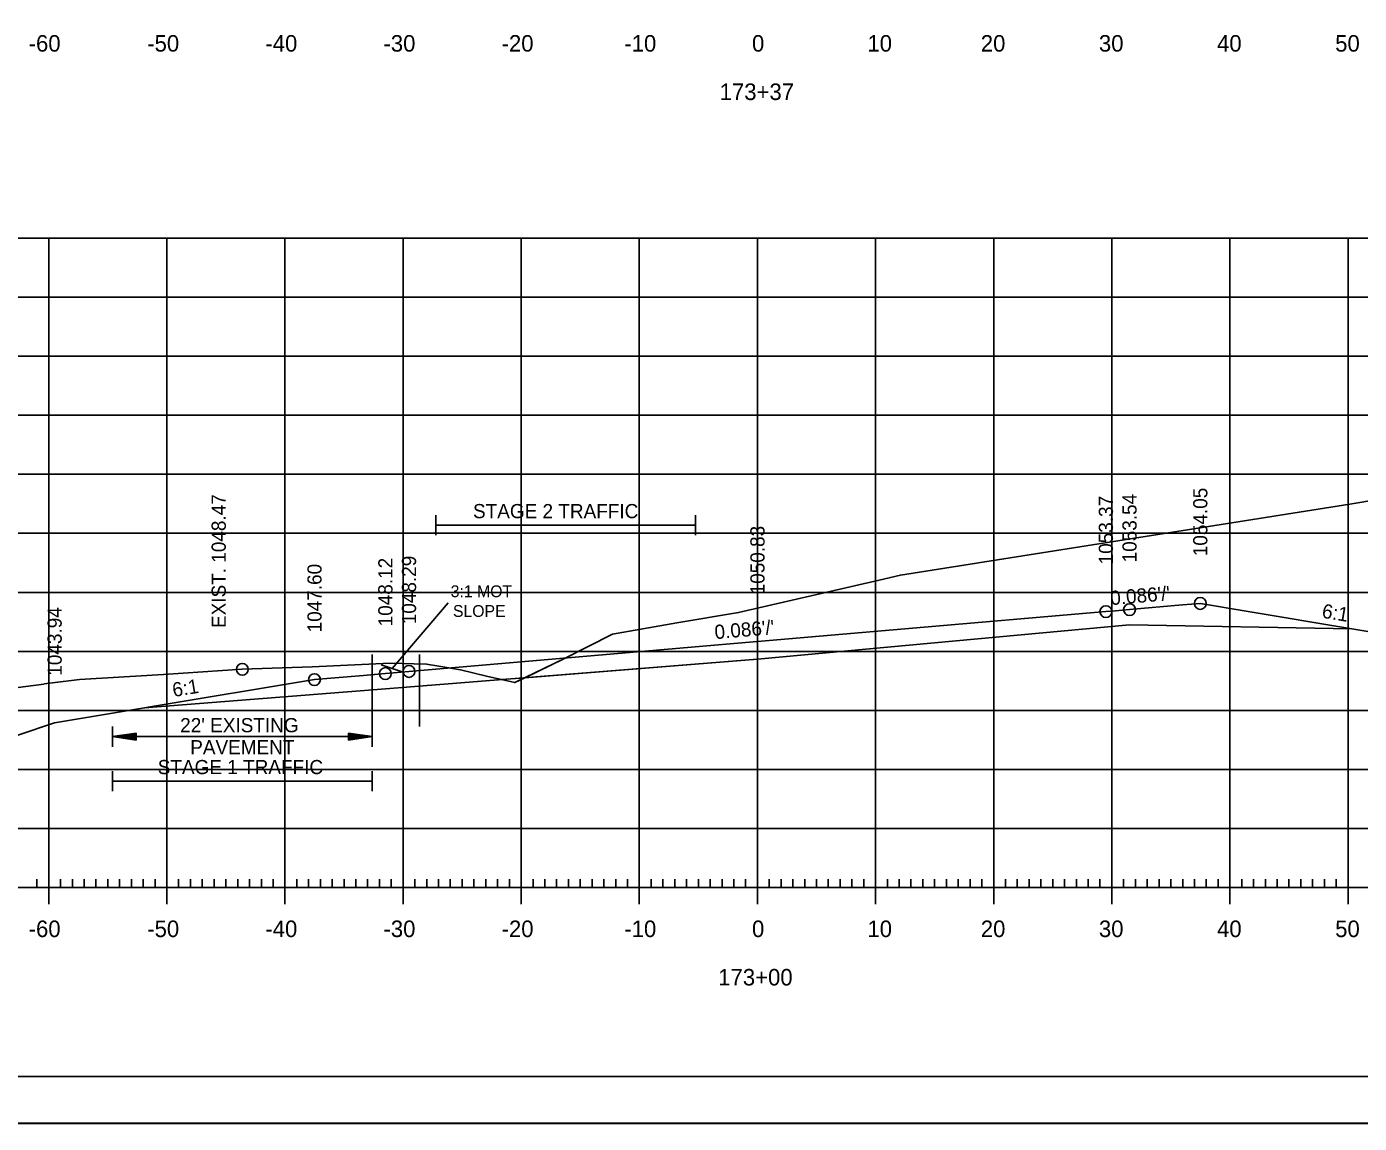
# Model space of a CAD drawing. Extents: x 1322838 to 1324533, y 339903 to 351025.
# Drawn here: x 1323641.9 to 1323754.7, y 347398.5 to 347491.4 of the extents above; entities that cross this region are included whole.
import ezdxf

# ---------------------------------------------------------------- set-up
doc = ezdxf.new("R2010")
doc.units = 0
for name, color, linetype in [('R_Alt Surface', 7, 'Continuous'), ('R_Axis', 7, 'Continuous'), ('R_Axis Annot', 7, 'Continuous'), ('R_Border', 7, 'Continuous'), ('R_Exist Surface', 7, 'Continuous'), ('R_Fin Surface', 7, 'Continuous'), ('R_Fin Surface Annot', 7, 'Continuous'), ('R_Grid', 7, 'Continuous'), ('R_MOT', 7, 'Continuous'), ('R_No Plot', 7, 'Continuous'), ('R_Xsect Elev', 7, 'Continuous')]:
    doc.layers.add(name, color=color, linetype=linetype)

msp = doc.modelspace()

# ---------------------------------------------------------------- linework, layer by layer
at = {"layer": 'R_Alt Surface'}
msp.add_lwpolyline([(1323651.84, 347433.72), (1323672.22, 347435.34), (1323703.72, 347437.84), (1323735.22, 347440.76), (1323754.04, 347440.43)], dxfattribs=at)
at = {"layer": 'R_Axis'}
for p, q in [((1323643.72, 347417.11), (1323643.72, 347419.91)), ((1323653.72, 347417.11), (1323653.72, 347419.91)), ((1323663.72, 347417.11), (1323663.72, 347419.91)), ((1323673.72, 347417.11), (1323673.72, 347419.91)), ((1323683.72, 347417.11), (1323683.72, 347419.91)), ((1323693.72, 347417.11), (1323693.72, 347419.91)), ((1323703.72, 347417.11), (1323703.72, 347419.91)), ((1323713.72, 347417.11), (1323713.72, 347419.91)), ((1323723.72, 347417.11), (1323723.72, 347419.91)), ((1323733.72, 347417.11), (1323733.72, 347419.91)), ((1323743.72, 347417.11), (1323743.72, 347419.91)), ((1323753.72, 347417.11), (1323753.72, 347419.91)), ((1323642.72, 347418.51), (1323642.72, 347419.21)), ((1323644.72, 347418.51), (1323644.72, 347419.21)), ((1323645.72, 347418.51), (1323645.72, 347419.21)), ((1323646.72, 347418.51), (1323646.72, 347419.21)), ((1323647.72, 347418.51), (1323647.72, 347419.21)), ((1323648.72, 347418.51), (1323648.72, 347419.21)), ((1323649.72, 347418.51), (1323649.72, 347419.21)), ((1323650.72, 347418.51), (1323650.72, 347419.21)), ((1323651.72, 347418.51), (1323651.72, 347419.21)), ((1323652.72, 347418.51), (1323652.72, 347419.21)), ((1323654.72, 347418.51), (1323654.72, 347419.21)), ((1323655.72, 347418.51), (1323655.72, 347419.21)), ((1323656.72, 347418.51), (1323656.72, 347419.21)), ((1323657.72, 347418.51), (1323657.72, 347419.21)), ((1323658.72, 347418.51), (1323658.72, 347419.21)), ((1323659.72, 347418.51), (1323659.72, 347419.21)), ((1323660.72, 347418.51), (1323660.72, 347419.21)), ((1323661.72, 347418.51), (1323661.72, 347419.21)), ((1323662.72, 347418.51), (1323662.72, 347419.21)), ((1323664.72, 347418.51), (1323664.72, 347419.21)), ((1323665.72, 347418.51), (1323665.72, 347419.21)), ((1323666.72, 347418.51), (1323666.72, 347419.21)), ((1323667.72, 347418.51), (1323667.72, 347419.21)), ((1323668.72, 347418.51), (1323668.72, 347419.21)), ((1323669.72, 347418.51), (1323669.72, 347419.21)), ((1323670.72, 347418.51), (1323670.72, 347419.21)), ((1323671.72, 347418.51), (1323671.72, 347419.21)), ((1323672.72, 347418.51), (1323672.72, 347419.21)), ((1323674.72, 347418.51), (1323674.72, 347419.21)), ((1323675.72, 347418.51), (1323675.72, 347419.21)), ((1323676.72, 347418.51), (1323676.72, 347419.21)), ((1323677.72, 347418.51), (1323677.72, 347419.21)), ((1323678.72, 347418.51), (1323678.72, 347419.21)), ((1323679.72, 347418.51), (1323679.72, 347419.21)), ((1323680.72, 347418.51), (1323680.72, 347419.21)), ((1323681.72, 347418.51), (1323681.72, 347419.21)), ((1323682.72, 347418.51), (1323682.72, 347419.21)), ((1323684.72, 347418.51), (1323684.72, 347419.21)), ((1323685.72, 347418.51), (1323685.72, 347419.21)), ((1323686.72, 347418.51), (1323686.72, 347419.21)), ((1323687.72, 347418.51), (1323687.72, 347419.21)), ((1323688.72, 347418.51), (1323688.72, 347419.21)), ((1323689.72, 347418.51), (1323689.72, 347419.21)), ((1323690.72, 347418.51), (1323690.72, 347419.21)), ((1323691.72, 347418.51), (1323691.72, 347419.21)), ((1323692.72, 347418.51), (1323692.72, 347419.21)), ((1323694.72, 347418.51), (1323694.72, 347419.21)), ((1323695.72, 347418.51), (1323695.72, 347419.21)), ((1323696.72, 347418.51), (1323696.72, 347419.21)), ((1323697.72, 347418.51), (1323697.72, 347419.21)), ((1323698.72, 347418.51), (1323698.72, 347419.21)), ((1323699.72, 347418.51), (1323699.72, 347419.21)), ((1323700.72, 347418.51), (1323700.72, 347419.21)), ((1323701.72, 347418.51), (1323701.72, 347419.21)), ((1323702.72, 347418.51), (1323702.72, 347419.21)), ((1323704.72, 347418.51), (1323704.72, 347419.21)), ((1323705.72, 347418.51), (1323705.72, 347419.21)), ((1323706.72, 347418.51), (1323706.72, 347419.21)), ((1323707.72, 347418.51), (1323707.72, 347419.21)), ((1323708.72, 347418.51), (1323708.72, 347419.21)), ((1323709.72, 347418.51), (1323709.72, 347419.21)), ((1323710.72, 347418.51), (1323710.72, 347419.21)), ((1323711.72, 347418.51), (1323711.72, 347419.21)), ((1323712.72, 347418.51), (1323712.72, 347419.21)), ((1323714.72, 347418.51), (1323714.72, 347419.21)), ((1323715.72, 347418.51), (1323715.72, 347419.21)), ((1323716.72, 347418.51), (1323716.72, 347419.21)), ((1323717.72, 347418.51), (1323717.72, 347419.21)), ((1323718.72, 347418.51), (1323718.72, 347419.21)), ((1323719.72, 347418.51), (1323719.72, 347419.21)), ((1323720.72, 347418.51), (1323720.72, 347419.21)), ((1323721.72, 347418.51), (1323721.72, 347419.21)), ((1323722.72, 347418.51), (1323722.72, 347419.21)), ((1323724.72, 347418.51), (1323724.72, 347419.21)), ((1323725.72, 347418.51), (1323725.72, 347419.21)), ((1323726.72, 347418.51), (1323726.72, 347419.21)), ((1323727.72, 347418.51), (1323727.72, 347419.21)), ((1323728.72, 347418.51), (1323728.72, 347419.21)), ((1323729.72, 347418.51), (1323729.72, 347419.21)), ((1323730.72, 347418.51), (1323730.72, 347419.21)), ((1323731.72, 347418.51), (1323731.72, 347419.21)), ((1323732.72, 347418.51), (1323732.72, 347419.21)), ((1323734.72, 347418.51), (1323734.72, 347419.21)), ((1323735.72, 347418.51), (1323735.72, 347419.21)), ((1323736.72, 347418.51), (1323736.72, 347419.21)), ((1323737.72, 347418.51), (1323737.72, 347419.21)), ((1323738.72, 347418.51), (1323738.72, 347419.21)), ((1323739.72, 347418.51), (1323739.72, 347419.21)), ((1323740.72, 347418.51), (1323740.72, 347419.21)), ((1323741.72, 347418.51), (1323741.72, 347419.21)), ((1323742.72, 347418.51), (1323742.72, 347419.21)), ((1323744.72, 347418.51), (1323744.72, 347419.21)), ((1323745.72, 347418.51), (1323745.72, 347419.21)), ((1323746.72, 347418.51), (1323746.72, 347419.21)), ((1323747.72, 347418.51), (1323747.72, 347419.21)), ((1323748.72, 347418.51), (1323748.72, 347419.21)), ((1323749.72, 347418.51), (1323749.72, 347419.21)), ((1323750.72, 347418.51), (1323750.72, 347419.21)), ((1323751.72, 347418.51), (1323751.72, 347419.21)), ((1323752.72, 347418.51), (1323752.72, 347419.21)), ((1323563.72, 347418.51), (1323843.72, 347418.51))]:
    msp.add_line(p, q, dxfattribs=at)
at = {"layer": 'R_Axis Annot'}
for p, q in [((1323676.49, 347450.05), (1323676.49, 347448.35)), ((1323698.49, 347450.05), (1323698.49, 347448.35)), ((1323676.49, 347449.2), (1323698.49, 347449.2)), ((1323649.11, 347432.14), (1323649.11, 347430.43)), ((1323651.11, 347431.59), (1323649.11, 347431.29)), ((1323651.11, 347430.99), (1323649.11, 347431.29)), ((1323649.11, 347431.29), (1323671.11, 347431.29)), ((1323651.11, 347431.54), (1323649.45, 347431.29)), ((1323651.11, 347431.04), (1323649.45, 347431.29)), ((1323651.11, 347431.49), (1323649.79, 347431.29)), ((1323651.11, 347431.09), (1323649.79, 347431.29)), ((1323651.11, 347431.44), (1323650.12, 347431.29)), ((1323651.11, 347431.14), (1323650.12, 347431.29)), ((1323651.11, 347431.38), (1323650.46, 347431.29)), ((1323651.11, 347431.19), (1323650.46, 347431.29)), ((1323651.11, 347431.33), (1323650.8, 347431.29)), ((1323651.11, 347431.24), (1323650.8, 347431.29)), ((1323651.11, 347430.99), (1323651.11, 347431.59)), ((1323669.11, 347431.59), (1323671.11, 347431.29)), ((1323669.11, 347431.59), (1323669.11, 347430.99)), ((1323669.11, 347431.54), (1323670.78, 347431.29)), ((1323669.11, 347431.49), (1323670.44, 347431.29)), ((1323669.11, 347431.44), (1323670.1, 347431.29)), ((1323669.11, 347431.38), (1323669.76, 347431.29)), ((1323669.11, 347431.33), (1323669.43, 347431.29)), ((1323669.11, 347430.99), (1323671.11, 347431.29)), ((1323669.11, 347431.19), (1323669.76, 347431.29)), ((1323669.11, 347431.09), (1323670.44, 347431.29)), ((1323669.11, 347431.04), (1323670.78, 347431.29)), ((1323669.11, 347431.14), (1323670.1, 347431.29)), ((1323669.11, 347431.24), (1323669.43, 347431.29)), ((1323671.11, 347432.14), (1323671.11, 347430.43)), ((1323649.11, 347428.37), (1323649.11, 347426.67)), ((1323671.11, 347428.37), (1323671.11, 347426.67)), ((1323649.11, 347427.52), (1323671.11, 347427.52))]:
    msp.add_line(p, q, dxfattribs=at)
at = {"layer": 'R_Border'}
msp.add_line((1323861.9, 347402.51), (1323545.72, 347402.51), dxfattribs=at)
at = {"layer": 'R_Exist Surface'}
msp.add_lwpolyline([(1323638.07, 347435.05), (1323643.3, 347435.74), (1323643.34, 347435.76), (1323644.05, 347435.84), (1323646.32, 347436.12), (1323653.43, 347436.55), (1323660.11, 347436.99), (1323666.01, 347437.21), (1323672.62, 347437.5), (1323674.62, 347437.46), (1323675.71, 347437.43), (1323676.75, 347437.25), (1323678.57, 347436.94), (1323680.77, 347436.41), (1323683.18, 347435.87), (1323687.34, 347437.89), (1323691.46, 347439.96), (1323696.91, 347440.92), (1323702.12, 347441.8), (1323714.02, 347444.55), (1323715.82, 347444.97), (1323753.86, 347450.99), (1323774.64, 347454.49)], dxfattribs=at)
at = {"layer": 'R_Fin Surface'}
msp.add_lwpolyline([(1323637.81, 347430.31), (1323644.22, 347432.45), (1323650.63, 347433.52), (1323651.84, 347433.72), (1323652.3, 347433.8), (1323666.21, 347436.12), (1323666.22, 347436.12), (1323670.38, 347436.48), (1323672.22, 347436.63), (1323672.92, 347436.69), (1323674.22, 347436.81), (1323703.71, 347439.34), (1323703.72, 347439.34), (1323716.2, 347440.42), (1323733.21, 347441.88), (1323733.22, 347441.88), (1323734.04, 347441.95), (1323735.22, 347442.05), (1323739.71, 347442.44), (1323741.22, 347442.57), (1323745.27, 347441.89), (1323754.04, 347440.43), (1323763.22, 347438.9)], dxfattribs=at)
at = {"layer": 'R_Grid'}
for p, q in [((1323563.72, 347473.51), (1323843.72, 347473.51)), ((1323643.72, 347418.51), (1323643.72, 347473.51)), ((1323653.72, 347418.51), (1323653.72, 347473.51)), ((1323663.72, 347418.51), (1323663.72, 347473.51)), ((1323673.72, 347418.51), (1323673.72, 347473.51)), ((1323683.72, 347418.51), (1323683.72, 347473.51)), ((1323693.72, 347418.51), (1323693.72, 347473.51)), ((1323703.72, 347418.51), (1323703.72, 347473.51)), ((1323713.72, 347418.51), (1323713.72, 347473.51)), ((1323723.72, 347418.51), (1323723.72, 347473.51)), ((1323733.72, 347418.51), (1323733.72, 347473.51)), ((1323743.72, 347418.51), (1323743.72, 347473.51)), ((1323753.72, 347418.51), (1323753.72, 347473.51)), ((1323563.72, 347468.51), (1323843.72, 347468.51)), ((1323563.72, 347463.51), (1323843.72, 347463.51)), ((1323563.72, 347458.51), (1323843.72, 347458.51)), ((1323563.72, 347453.51), (1323843.72, 347453.51)), ((1323563.72, 347448.51), (1323843.72, 347448.51)), ((1323563.72, 347443.51), (1323843.72, 347443.51)), ((1323563.72, 347438.51), (1323843.72, 347438.51)), ((1323563.72, 347433.51), (1323843.72, 347433.51)), ((1323563.72, 347428.51), (1323843.72, 347428.51)), ((1323563.72, 347423.51), (1323843.72, 347423.51)), ((1323563.72, 347418.51), (1323843.72, 347418.51))]:
    msp.add_line(p, q, dxfattribs=at)
at = {"layer": 'R_MOT'}
for p, q in [((1323672.79, 347437.07), (1323677.53, 347442.62)), ((1323673.72, 347436.76), (1323671.86, 347437.38))]:
    msp.add_line(p, q, dxfattribs=at)
at = {"layer": 'R_No Plot'}
for p, q in [((1323671.11, 347438.25), (1323671.11, 347432.14)), ((1323675.11, 347438.25), (1323675.11, 347432.14)), ((1323533.31, 347398.54), (1323866.65, 347398.54))]:
    msp.add_line(p, q, dxfattribs=at)
for points in [[(1323533.31, 347611.87), (1323866.65, 347611.87), (1323866.65, 347398.53), (1323533.31, 347398.53)], [(1323779.64, 347607.97), (1323799.26, 347607.97), (1323799.26, 347598.09), (1323815.37, 347598.09), (1323838.57, 347598.09), (1323838.57, 347565.42), (1323861.77, 347565.42), (1323861.9, 347402.51), (1323545.72, 347402.51), (1323545.72, 347607.97)], [(1323684.02, 347436.28), (1323687.34, 347437.89), (1323691.46, 347439.96), (1323696.91, 347440.92), (1323702.12, 347441.8), (1323714.02, 347444.55), (1323715.82, 347444.97), (1323753.86, 347450.99), (1323774.64, 347454.49), (1323807.87, 347459.82), (1323839.45, 347464.71), (1323841.08, 347464.86), (1323841.08, 347464.86), (1323789.76, 347447.75), (1323763.22, 347438.9), (1323754.04, 347440.43), (1323735.22, 347440.76), (1323703.72, 347437.84)], [(1323682.04, 347436.12), (1323683.18, 347435.87), (1323684.02, 347436.28)]]:
    msp.add_lwpolyline(points, close=True, dxfattribs=at)
for centre in [(1323735.22, 347442.05), (1323741.21, 347442.57), (1323733.22, 347441.88), (1323660.11, 347436.99), (1323672.22, 347436.63), (1323674.22, 347436.81), (1323666.22, 347436.12)]:
    msp.add_circle(centre, 0.5, dxfattribs=at)

# ---------------------------------------------------------------- texts
at = {"layer": 'R_Axis Annot'}
for s, height, p in [('-60', 1.4, (1323642.02, 347489.31)), ('-50', 1.4, (1323652.06, 347489.31)), ('-40', 1.4, (1323662.06, 347489.31)), ('-30', 1.4, (1323672.06, 347489.31)), ('-20', 1.4, (1323682.06, 347489.31)), ('-10', 1.4, (1323692.45, 347489.31)), ('0', 1.4, (1323703.26, 347489.31)), ('10', 1.4, (1323713.03, 347489.31)), ('20', 1.4, (1323722.63, 347489.31)), ('30', 1.4, (1323732.63, 347489.31)), ('40', 1.4, (1323742.63, 347489.31)), ('50', 1.4, (1323752.63, 347489.31)), ('173+37', 1.4, (1323700.52, 347485.21)), ('STAGE 2 TRAFFIC', 1.2, (1323679.64, 347449.79)), ("22' EXISTING ", 1.2, (1323654.85, 347431.66)), ('PAVEMENT', 1.2, (1323655.7, 347429.79)), ('STAGE 1 TRAFFIC', 1.2, (1323652.95, 347428.11)), ('-60', 1.4, (1323642.02, 347414.31)), ('-50', 1.4, (1323652.06, 347414.31)), ('-40', 1.4, (1323662.06, 347414.31)), ('-30', 1.4, (1323672.06, 347414.31)), ('-20', 1.4, (1323682.06, 347414.31)), ('-10', 1.4, (1323692.45, 347414.31)), ('0', 1.4, (1323703.26, 347414.31)), ('10', 1.4, (1323713.03, 347414.31)), ('20', 1.4, (1323722.63, 347414.31)), ('30', 1.4, (1323732.63, 347414.31)), ('40', 1.4, (1323742.63, 347414.31)), ('50', 1.4, (1323752.63, 347414.31)), ('173+00', 1.4, (1323700.4, 347410.21))]:
    msp.add_text(s, height=height, dxfattribs=at).set_placement(p)
at = {"layer": 'R_Fin Surface Annot'}
for s, rotation, p in [('1053.37', 90, (1323733.82, 347445.88)), ('1053.54', 90, (1323735.82, 347446.05)), ('1054.05', 90, (1323741.81, 347446.57)), ('1050.83', 90, (1323704.32, 347443.34)), ('1047.60', 90, (1323666.82, 347440.12)), ('1048.12', 90, (1323672.82, 347440.63)), ('1048.29', 90, (1323674.82, 347440.81)), ("0.086'/'", 4.9156, (1323733.64, 347442.42)), ('6:1', 350.537, (1323751.45, 347441.37)), ('1043.94', 90, (1323644.82, 347436.45)), ("0.086'/'", 4.9154, (1323700.14, 347439.54)), ('6:1', 9.4634, (1323654.29, 347434.64))]:
    msp.add_text(s, height=1.2, rotation=rotation, dxfattribs=at).set_placement(p)
at = {"layer": 'R_MOT'}
for s, p in [('3:1 MOT', (1323677.75, 347443.1)), ('SLOPE', (1323677.94, 347441.43))]:
    msp.add_text(s, height=1, dxfattribs=at).set_placement(p)
at = {"layer": 'R_Xsect Elev'}
msp.add_text('EXIST. 1048.47', height=1.2, rotation=90, dxfattribs=at).set_placement((1323658.71, 347440.49))

doc.saveas('drawing.dxf')
